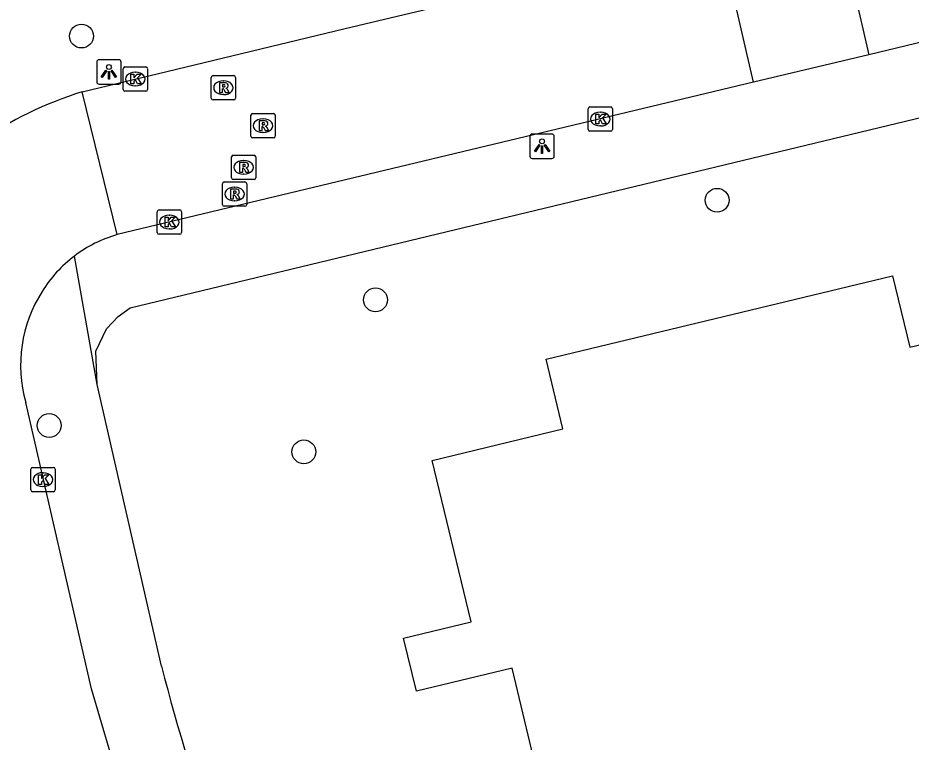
# Model space of a CAD drawing. Extents: x 158038 to 159242, y 380133 to 381214.
# Drawn here: x 158675.52 to 158712.16, y 380534.71 to 380564.42 of the extents above; entities that cross this region are included whole.
import ezdxf

# ---------------------------------------------------------------- set-up
doc = ezdxf.new("R2010")
doc.units = 0
for name, color, linetype in [('IMGEO_Boom', 7, 'Continuous'), ('IMGEO_Kolk', 7, 'Continuous'), ('IMGEO_Lichtpunt', 7, 'Continuous'), ('IMGEO_Pand', 7, 'Continuous'), ('IMGEO_Rijbaan_lokaal_open', 7, 'Continuous'), ('IMGEO_Rioolput', 7, 'Continuous'), ('IMGEO_Voetpad_open', 7, 'Continuous')]:
    doc.layers.add(name, color=color, linetype=linetype)

msp = doc.modelspace()

# ---------------------------------------------------------------- linework, layer by layer
at = {"layer": 'IMGEO_Boom'}
for centre in [(158678.129, 380563.676), (158704.201, 380556.941), (158690.19, 380552.854), (158676.802, 380547.701), (158687.251, 380546.618)]:
    msp.add_circle(centre, 0.489, dxfattribs=at)
at = {"layer": 'IMGEO_Kolk'}
for p, q in [((158679.838, 380561.487), (158679.838, 380562.339)), ((158679.913, 380562.413), (158680.765, 380562.413)), ((158680.839, 380562.339), (158680.839, 380561.487)), ((158680.326, 380562.193), (158680.351, 380562.193)), ((158680.349, 380561.633), (158680.324, 380561.633)), ((158680.765, 380561.413), (158679.913, 380561.413)), ((158698.91, 380559.845), (158698.91, 380560.697)), ((158698.985, 380560.771), (158699.837, 380560.771)), ((158699.398, 380560.551), (158699.423, 380560.551)), ((158699.911, 380560.697), (158699.911, 380559.845)), ((158699.837, 380559.771), (158698.985, 380559.771)), ((158699.421, 380559.991), (158699.396, 380559.991)), ((158681.234, 380555.62), (158681.234, 380556.472)), ((158681.309, 380556.546), (158682.161, 380556.546)), ((158682.235, 380556.472), (158682.235, 380555.62)), ((158681.722, 380556.326), (158681.747, 380556.326)), ((158681.745, 380555.766), (158681.72, 380555.766)), ((158682.161, 380555.546), (158681.309, 380555.546)), ((158676.051, 380545.056), (158676.051, 380545.908)), ((158676.126, 380545.982), (158676.978, 380545.982)), ((158677.052, 380545.908), (158677.052, 380545.056)), ((158676.539, 380545.762), (158676.564, 380545.762)), ((158676.562, 380545.202), (158676.537, 380545.202)), ((158676.978, 380544.982), (158676.126, 380544.982))]:
    msp.add_line(p, q, dxfattribs=at)
for points in [[(158679.838, 380561.487), (158679.838, 380562.339)], [(158679.913, 380562.413), (158680.765, 380562.413)], [(158680.839, 380562.339), (158680.839, 380561.487)], [(158680.159, 380562.113), (158680.282, 380562.113), (158680.282, 380561.962), (158680.412, 380562.113), (158680.576, 380562.113), (158680.43, 380561.962), (158680.583, 380561.713), (158680.431, 380561.713), (158680.346, 380561.877), (158680.282, 380561.81), (158680.282, 380561.713), (158680.159, 380561.713), (158680.159, 380562.113)], [(158680.765, 380561.413), (158679.913, 380561.413)], [(158698.91, 380559.845), (158698.91, 380560.697)], [(158698.985, 380560.771), (158699.837, 380560.771)], [(158699.231, 380560.471), (158699.354, 380560.471), (158699.354, 380560.32), (158699.484, 380560.471), (158699.648, 380560.471), (158699.502, 380560.32), (158699.655, 380560.071), (158699.503, 380560.071), (158699.418, 380560.235), (158699.354, 380560.168), (158699.354, 380560.071), (158699.231, 380560.071), (158699.231, 380560.471)], [(158699.911, 380560.697), (158699.911, 380559.845)], [(158699.837, 380559.771), (158698.985, 380559.771)], [(158681.234, 380555.62), (158681.234, 380556.472)], [(158681.309, 380556.546), (158682.161, 380556.546)], [(158682.235, 380556.472), (158682.235, 380555.62)], [(158681.555, 380556.246), (158681.678, 380556.246), (158681.678, 380556.095), (158681.808, 380556.246), (158681.972, 380556.246), (158681.826, 380556.095), (158681.979, 380555.846), (158681.827, 380555.846), (158681.742, 380556.01), (158681.678, 380555.943), (158681.678, 380555.846), (158681.555, 380555.846), (158681.555, 380556.246)], [(158682.161, 380555.546), (158681.309, 380555.546)], [(158676.051, 380545.056), (158676.051, 380545.908)], [(158676.126, 380545.982), (158676.978, 380545.982)], [(158677.052, 380545.908), (158677.052, 380545.056)], [(158676.372, 380545.682), (158676.495, 380545.682), (158676.495, 380545.531), (158676.625, 380545.682), (158676.789, 380545.682), (158676.643, 380545.531), (158676.796, 380545.282), (158676.644, 380545.282), (158676.559, 380545.446), (158676.495, 380545.379), (158676.495, 380545.282), (158676.372, 380545.282), (158676.372, 380545.682)], [(158676.978, 380544.982), (158676.126, 380544.982)]]:
    msp.add_lwpolyline(points, dxfattribs=at)
for centre, start, end in [((158679.915, 380562.337), 91.552, 178.448), ((158679.915, 380562.337), 91.552, 178.448), ((158680.763, 380562.337), 1.552, 88.448), ((158680.763, 380562.337), 1.552, 88.448), ((158679.915, 380561.489), 181.552, 268.448), ((158679.915, 380561.489), 181.552, 268.448), ((158680.763, 380561.489), 271.552, 358.448), ((158680.763, 380561.489), 271.552, 358.448), ((158698.987, 380560.695), 91.552, 178.448), ((158698.987, 380560.695), 91.552, 178.448), ((158699.835, 380560.695), 1.552, 88.448), ((158699.835, 380560.695), 1.552, 88.448), ((158698.987, 380559.847), 181.552, 268.448), ((158698.987, 380559.847), 181.552, 268.448), ((158699.835, 380559.847), 271.552, 358.448), ((158699.835, 380559.847), 271.552, 358.448), ((158681.311, 380556.47), 91.552, 178.448), ((158681.311, 380556.47), 91.552, 178.448), ((158682.159, 380556.47), 1.552, 88.448), ((158682.159, 380556.47), 1.552, 88.448), ((158681.311, 380555.622), 181.552, 268.448), ((158681.311, 380555.622), 181.552, 268.448), ((158682.159, 380555.622), 271.552, 358.448), ((158682.159, 380555.622), 271.552, 358.448), ((158676.128, 380545.906), 91.552, 178.448), ((158676.128, 380545.906), 91.552, 178.448), ((158676.976, 380545.906), 1.552, 88.448), ((158676.976, 380545.906), 1.552, 88.448), ((158676.128, 380545.058), 181.552, 268.448), ((158676.128, 380545.058), 181.552, 268.448), ((158676.976, 380545.058), 271.552, 358.448), ((158676.976, 380545.058), 271.552, 358.448)]:
    msp.add_arc(centre, 0.0765, start, end, dxfattribs=at)
for centre, major_axis, ratio, start_param, end_param in [((158680.325, 380561.913), (-0.387, 0.002), 0.722429, 4.712389, 7.853982), ((158680.35, 380561.913), (-0.39, 0.002), 0.717154, 1.570796, 4.712389), ((158699.397, 380560.271), (-0.387, 0.002), 0.722429, 4.712389, 7.853982), ((158699.422, 380560.271), (-0.39, 0.002), 0.717154, 1.570796, 4.712389), ((158681.721, 380556.046), (-0.387, 0.002), 0.722429, 4.712389, 7.853982), ((158681.746, 380556.046), (-0.39, 0.002), 0.717154, 1.570796, 4.712389), ((158676.538, 380545.482), (-0.387, 0.002), 0.722429, 4.712389, 7.853982), ((158676.563, 380545.482), (-0.39, 0.002), 0.717154, 1.570796, 4.712389)]:
    msp.add_ellipse(centre, major_axis=major_axis, ratio=ratio, start_param=start_param, end_param=end_param, dxfattribs=at)
at = {"layer": 'IMGEO_Lichtpunt'}
for p, q in [((158679.657, 380562.703), (158678.849, 380562.703)), ((158679.657, 380562.703), (158678.849, 380562.703)), ((158678.755, 380562.608), (158678.755, 380561.801)), ((158678.755, 380562.608), (158678.755, 380561.801)), ((158679.751, 380561.801), (158679.751, 380562.608)), ((158679.751, 380561.801), (158679.751, 380562.608)), ((158678.849, 380561.707), (158679.657, 380561.707)), ((158678.849, 380561.707), (158679.657, 380561.707)), ((158696.522, 380559.559), (158696.522, 380558.752)), ((158696.522, 380559.559), (158696.522, 380558.752)), ((158697.424, 380559.654), (158696.616, 380559.654)), ((158697.424, 380559.654), (158696.616, 380559.654)), ((158697.518, 380558.752), (158697.518, 380559.559)), ((158697.518, 380558.752), (158697.518, 380559.559)), ((158696.616, 380558.658), (158697.424, 380558.658)), ((158696.616, 380558.658), (158697.424, 380558.658))]:
    msp.add_line(p, q, dxfattribs=at)
for points in [[(158679.129, 380562.272), (158679.168, 380562.244), (158678.98, 380561.982), (158678.942, 380562.009), (158679.129, 380562.272)], [(158679.231, 380562.224), (158679.278, 380562.224), (158679.278, 380561.902), (158679.231, 380561.902), (158679.231, 380562.224)], [(158679.341, 380562.244), (158679.379, 380562.271), (158679.566, 380562.009), (158679.527, 380561.981), (158679.341, 380562.244)], [(158696.896, 380559.223), (158696.935, 380559.195), (158696.747, 380558.933), (158696.709, 380558.96), (158696.896, 380559.223)], [(158696.998, 380559.175), (158697.045, 380559.175), (158697.045, 380558.853), (158696.998, 380558.853), (158696.998, 380559.175)], [(158697.108, 380559.195), (158697.146, 380559.222), (158697.333, 380558.96), (158697.294, 380558.932), (158697.108, 380559.195)]]:
    msp.add_lwpolyline(points, dxfattribs=at)
for centre in [(158679.254, 380562.406), (158697.021, 380559.357)]:
    msp.add_circle(centre, 0.0994, dxfattribs=at)
for centre, start, end in [((158678.849, 380562.608), 90, 180), ((158678.849, 380562.608), 90, 180), ((158679.657, 380562.608), 0, 90), ((158679.657, 380562.608), 0, 90), ((158678.849, 380561.801), 180, 270), ((158678.849, 380561.801), 180, 270), ((158679.657, 380561.801), 270, 0), ((158679.657, 380561.801), 270, 360), ((158696.616, 380559.559), 90, 180), ((158696.616, 380559.559), 90, 180), ((158697.424, 380559.559), 0, 90), ((158697.424, 380559.559), 0, 90), ((158696.616, 380558.752), 180, 270), ((158696.616, 380558.752), 180, 270), ((158697.424, 380558.752), 270, 0), ((158697.424, 380558.752), 270, 360)]:
    msp.add_arc(centre, 0.0946, start, end, dxfattribs=at)
at = {"layer": 'IMGEO_Pand'}
msp.add_lwpolyline([(158696.961, 380532.88), (158695.788, 380537.75), (158691.867, 380536.805), (158691.342, 380538.982), (158694.109, 380539.649), (158692.513, 380546.269), (158697.875, 380547.561), (158697.187, 380550.42), (158711.402, 380553.845), (158712.109, 380550.909), (158713.317, 380551.199)], dxfattribs=at)
at = {"layer": 'IMGEO_Rijbaan_lokaal_open'}
for points in [[(158709.071, 380568.78), (158710.43, 380562.906)], [(158678.162, 380561.39), (158681.626, 380562.216), (158688.944, 380563.986), (158704.337, 380567.651)], [(158705.699, 380561.785), (158704.337, 380567.651)], [(158713.492, 380563.648), (158710.43, 380562.906)], [(158710.43, 380562.906), (158705.699, 380561.785)], [(158705.699, 380561.785), (158679.597, 380555.533)], [(158679.597, 380555.533), (158678.162, 380561.39)], [(158681.974, 380526.532), (158681.442, 380527.839), (158680.953, 380529.213), (158679.677, 380533.042), (158678.536, 380536.904), (158675.841, 380548.65)]]:
    msp.add_lwpolyline(points, dxfattribs=at)
for centre, radius, start, end in [((158682.762, 380546.551), 15.536, 107.2216, 124.7154), ((158681.095, 380550.35), 5.396, 106.1178, 127.1165), ((158681.116, 380550.333), 5.421, 127.1892, 148.087), ((158681.252, 380550.174), 5.621, 147.4413, 195.7276)]:
    msp.add_arc(centre, radius, start, end, dxfattribs=at)
at = {"layer": 'IMGEO_Rioolput'}
for p, q in [((158683.451, 380561.13), (158683.451, 380561.982)), ((158683.526, 380562.056), (158684.378, 380562.056)), ((158684.452, 380561.982), (158684.452, 380561.13)), ((158683.939, 380561.836), (158683.964, 380561.836)), ((158683.962, 380561.276), (158683.937, 380561.276)), ((158684.378, 380561.056), (158683.526, 380561.056)), ((158685.149, 380560.5), (158686.001, 380560.5)), ((158685.074, 380559.574), (158685.074, 380560.426)), ((158685.562, 380560.28), (158685.587, 380560.28)), ((158686.075, 380560.426), (158686.075, 380559.574)), ((158685.585, 380559.72), (158685.56, 380559.72)), ((158686.001, 380559.5), (158685.149, 380559.5)), ((158684.28, 380557.865), (158684.28, 380558.717)), ((158684.355, 380558.791), (158685.207, 380558.791)), ((158685.281, 380558.717), (158685.281, 380557.865)), ((158684.768, 380558.571), (158684.793, 380558.571)), ((158684.791, 380558.011), (158684.766, 380558.011)), ((158683.907, 380556.769), (158683.907, 380557.621)), ((158683.982, 380557.695), (158684.834, 380557.695)), ((158685.207, 380557.791), (158684.355, 380557.791)), ((158684.908, 380557.621), (158684.908, 380556.769)), ((158684.395, 380557.475), (158684.42, 380557.475)), ((158684.418, 380556.915), (158684.393, 380556.915)), ((158684.834, 380556.695), (158683.982, 380556.695))]:
    msp.add_line(p, q, dxfattribs=at)
for points in [[(158683.451, 380561.13), (158683.451, 380561.982)], [(158683.526, 380562.056), (158684.378, 380562.056)], [(158684.452, 380561.982), (158684.452, 380561.13)], [(158684.04, 380561.754), (158683.788, 380561.756), (158683.788, 380561.356)], [(158683.966, 380561.675), (158683.912, 380561.675), (158683.912, 380561.594)], [(158683.912, 380561.594), (158683.964, 380561.594)], [(158683.788, 380561.356), (158683.912, 380561.356), (158683.912, 380561.518), (158683.923, 380561.518)], [(158683.97, 380561.489), (158684.041, 380561.356), (158684.181, 380561.356), (158684.116, 380561.482)], [(158684.378, 380561.056), (158683.526, 380561.056)], [(158685.149, 380560.5), (158686.001, 380560.5)], [(158685.074, 380559.574), (158685.074, 380560.426)], [(158685.663, 380560.198), (158685.411, 380560.2), (158685.411, 380559.8)], [(158685.589, 380560.119), (158685.535, 380560.119), (158685.535, 380560.038)], [(158686.075, 380560.426), (158686.075, 380559.574)], [(158685.411, 380559.8), (158685.535, 380559.8), (158685.535, 380559.962), (158685.546, 380559.962)], [(158685.535, 380560.038), (158685.587, 380560.038)], [(158685.593, 380559.933), (158685.664, 380559.8), (158685.804, 380559.8), (158685.739, 380559.926)], [(158686.001, 380559.5), (158685.149, 380559.5)], [(158684.28, 380557.865), (158684.28, 380558.717)], [(158684.355, 380558.791), (158685.207, 380558.791)], [(158685.281, 380558.717), (158685.281, 380557.865)], [(158684.869, 380558.489), (158684.617, 380558.491), (158684.617, 380558.091)], [(158684.617, 380558.091), (158684.741, 380558.091), (158684.741, 380558.253), (158684.752, 380558.253)], [(158684.795, 380558.41), (158684.741, 380558.41), (158684.741, 380558.329)], [(158684.741, 380558.329), (158684.793, 380558.329)], [(158684.799, 380558.224), (158684.87, 380558.091), (158685.01, 380558.091), (158684.945, 380558.217)], [(158683.907, 380556.769), (158683.907, 380557.621)], [(158683.982, 380557.695), (158684.834, 380557.695)], [(158685.207, 380557.791), (158684.355, 380557.791)], [(158684.908, 380557.621), (158684.908, 380556.769)], [(158684.496, 380557.393), (158684.244, 380557.395), (158684.244, 380556.995)], [(158684.244, 380556.995), (158684.368, 380556.995), (158684.368, 380557.157), (158684.379, 380557.157)], [(158684.422, 380557.314), (158684.368, 380557.314), (158684.368, 380557.233)], [(158684.368, 380557.233), (158684.42, 380557.233)], [(158684.426, 380557.128), (158684.497, 380556.995), (158684.637, 380556.995), (158684.572, 380557.121)], [(158684.834, 380556.695), (158683.982, 380556.695)]]:
    msp.add_lwpolyline(points, dxfattribs=at)
for centre, radius, start, end in [((158683.528, 380561.98), 0.0765, 91.552, 178.448), ((158683.528, 380561.98), 0.0765, 91.552, 178.448), ((158684.376, 380561.98), 0.0765, 1.552, 88.448), ((158684.376, 380561.98), 0.0765, 1.552, 88.448), ((158683.948, 380561.783), 0.19, 274.7715, 282.9687), ((158683.972, 380561.579), 0.0964, 77.0061, 93.1865), ((158683.986, 380561.636), 0.0378, 276.6634, 79.6772), ((158684.039, 380561.644), 0.109, 350.3612, 89.416), ((158684.037, 380561.644), 0.112, 277.5842, 350.9817), ((158683.922, 380561.465), 0.0533, 26.0293, 88.6989), ((158684.021, 380561.429), 0.108, 29.5134, 73.7905), ((158683.528, 380561.132), 0.0765, 181.552, 268.448), ((158683.528, 380561.132), 0.0765, 181.552, 268.448), ((158684.376, 380561.132), 0.0765, 271.552, 358.448), ((158684.376, 380561.132), 0.0765, 271.552, 358.448), ((158685.151, 380560.424), 0.0765, 91.552, 178.448), ((158685.151, 380560.424), 0.0765, 91.552, 178.448), ((158685.999, 380560.424), 0.0765, 1.552, 88.448), ((158685.999, 380560.424), 0.0765, 1.552, 88.448), ((158685.595, 380560.023), 0.0964, 77.0061, 93.1865), ((158685.609, 380560.08), 0.0378, 276.6634, 79.6772), ((158685.662, 380560.088), 0.109, 350.3612, 89.416), ((158685.545, 380559.909), 0.0533, 26.0293, 88.6989), ((158685.571, 380560.227), 0.19, 274.7715, 282.9687), ((158685.66, 380560.088), 0.112, 277.5842, 350.9817), ((158685.644, 380559.873), 0.108, 29.5134, 73.7905), ((158685.151, 380559.576), 0.0765, 181.552, 268.448), ((158685.151, 380559.576), 0.0765, 181.552, 268.448), ((158685.999, 380559.576), 0.0765, 271.552, 358.448), ((158685.999, 380559.576), 0.0765, 271.552, 358.448), ((158684.357, 380558.715), 0.0765, 91.552, 178.448), ((158684.357, 380558.715), 0.0765, 91.552, 178.448), ((158685.205, 380558.715), 0.0765, 1.552, 88.448), ((158685.205, 380558.715), 0.0765, 1.552, 88.448), ((158684.751, 380558.2), 0.0533, 26.0293, 88.6989), ((158684.777, 380558.518), 0.19, 274.7715, 282.9687), ((158684.801, 380558.314), 0.0964, 77.0061, 93.1865), ((158684.815, 380558.371), 0.0378, 276.6634, 79.6772), ((158684.868, 380558.379), 0.109, 350.3612, 89.416), ((158684.866, 380558.379), 0.112, 277.5842, 350.9817), ((158684.85, 380558.164), 0.108, 29.5134, 73.7905), ((158683.984, 380557.619), 0.0765, 91.552, 178.448), ((158683.984, 380557.619), 0.0765, 91.552, 178.448), ((158684.357, 380557.867), 0.0765, 181.552, 268.448), ((158684.357, 380557.867), 0.0765, 181.552, 268.448), ((158684.832, 380557.619), 0.0765, 1.552, 88.448), ((158684.832, 380557.619), 0.0765, 1.552, 88.448), ((158685.205, 380557.867), 0.0765, 271.552, 358.448), ((158685.205, 380557.867), 0.0765, 271.552, 358.448), ((158684.378, 380557.104), 0.0533, 26.0293, 88.6989), ((158684.404, 380557.422), 0.19, 274.7715, 282.9687), ((158684.428, 380557.218), 0.0964, 77.0061, 93.1865), ((158684.442, 380557.275), 0.0378, 276.6634, 79.6772), ((158684.495, 380557.283), 0.109, 350.3612, 89.416), ((158684.493, 380557.283), 0.112, 277.5842, 350.9817), ((158684.477, 380557.068), 0.108, 29.5134, 73.7905), ((158683.984, 380556.771), 0.0765, 181.552, 268.448), ((158683.984, 380556.771), 0.0765, 181.552, 268.448), ((158684.832, 380556.771), 0.0765, 271.552, 358.448), ((158684.832, 380556.771), 0.0765, 271.552, 358.448)]:
    msp.add_arc(centre, radius, start, end, dxfattribs=at)
for centre, major_axis, ratio, start_param, end_param in [((158683.938, 380561.556), (-0.387, 0.002), 0.722429, 4.712389, 7.853982), ((158683.963, 380561.556), (-0.39, 0.002), 0.717154, 1.570796, 4.712389), ((158685.561, 380560), (-0.387, 0.002), 0.722429, 4.712389, 7.853982), ((158685.586, 380560), (-0.39, 0.002), 0.717154, 1.570796, 4.712389), ((158684.767, 380558.291), (-0.387, 0.002), 0.722429, 4.712389, 7.853982), ((158684.792, 380558.291), (-0.39, 0.002), 0.717154, 1.570796, 4.712389), ((158684.394, 380557.195), (-0.387, 0.002), 0.722429, 4.712389, 7.853982), ((158684.419, 380557.195), (-0.39, 0.002), 0.717154, 1.570796, 4.712389)]:
    msp.add_ellipse(centre, major_axis=major_axis, ratio=ratio, start_param=start_param, end_param=end_param, dxfattribs=at)
at = {"layer": 'IMGEO_Voetpad_open'}
for points in [[(158678.772, 380549.377), (158678.717, 380550.75), (158679.151, 380551.663), (158679.629, 380552.166), (158680.123, 380552.532), (158713.404, 380560.535)], [(158678.772, 380549.377), (158677.839, 380554.652)], [(158681.412, 380537.829), (158678.772, 380549.377)]]:
    msp.add_lwpolyline(points, dxfattribs=at)
msp.add_arc((158748.988, 380554.883), 69.695, 194.16391, 207.41437, dxfattribs=at)

doc.saveas('drawing.dxf')
